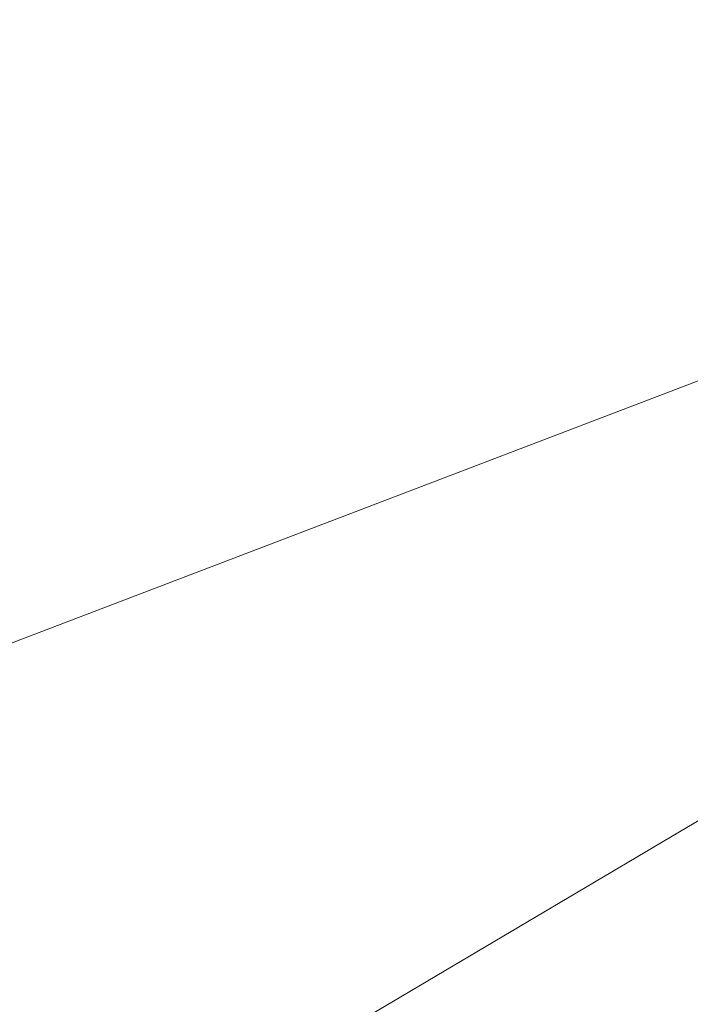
# Model space of a CAD drawing. Extents: x 1620613 to 1693141, y 557269 to 607790.
# Tile 340 of 656: x 1620818.531 to 1620819.07, y 607307.571 to 607308.361. Entities that reach past the tile are written whole.
import ezdxf

# ---------------------------------------------------------------- set-up
doc = ezdxf.new("R2010")
doc.units = 0
doc.header["$LTSCALE"] = 10
doc.header["$MEASUREMENT"] = 0
doc.linetypes.add('DGN Style 2', pattern=[7.346996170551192, 4.408197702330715, -2.938798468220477])
doc.linetypes.add('DGN Style 3', pattern=[10.28579463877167, 7.346996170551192, -2.938798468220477])
for name, color, linetype, lineweight in [('DR_X_Text', 7, 'Continuous', 0), ('DT_X_Contour_Minor', 136, 'DGN Style 3', 0), ('SV_X_Top_of_Bank', 97, 'DGN Style 2', 0)]:
    doc.layers.add(name, color=color, linetype=linetype, lineweight=lineweight)
doc.styles.get("Standard").update_dxf_attribs({"font": 'arial.ttf'})
doc.styles.add('Style-Arial', font='arial.ttf')
doc.dimstyles.get("Standard").update_dxf_attribs({"dimtxt": 0.18, "dimasz": 0.18, "dimexe": 0.18, "dimexo": 0.0625, "dimgap": 0.09, "dimtad": 0, "dimtih": 1, "dimtoh": 1, "dimdec": 4, "dimzin": 0, "dimdsep": 46, "dimtxsty": 'Standard', "dimcen": 0.09, "dimadec": 0, "dimazin": 0, "dimtfac": 1, "dimtdec": 4, "dimtofl": 0, "dimtmove": 0, "dimatfit": 3, "dimfxl": 1, "dimtolj": 1, "dimtzin": 0, "dimarcsym": 0})

# ---------------------------------------------------------------- blocks, each defined once
blk = doc.blocks.new('*U1004')
at = {"layer": 'DT_X_Contour_Minor', "transparency": 33554559, "elevation": 0.6000414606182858, "flags": 128}
blk.add_lwpolyline([(-17.45736527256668, 52.90326992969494), (-21.39895877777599, 50.0977725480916), (-22.17212463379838, 49.54786270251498), (-22.80236784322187, 49.10048918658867), (-23.28968840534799, 48.75565200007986), (-23.63408632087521, 48.51335114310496), (-24.36191723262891, 48.00393063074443), (-24.86158497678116, 47.58533965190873), (-25.8147150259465, 46.71163209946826), (-27.22130737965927, 45.38280797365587), (-29.08136203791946, 43.59886727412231), (-34.64612420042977, 38.23486997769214), (-36.47441867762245, 36.47166088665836), (-37.78573048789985, 35.20503158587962), (-38.58005963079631, 34.43498207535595), (-38.85740610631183, 34.16151235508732), (-38.94539676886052, 34.04400650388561), (-38.93639807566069, 34.00681650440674), (-38.93534537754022, 33.99954533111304), (-38.93604386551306, 33.99367038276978), (-38.93849353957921, 33.98919165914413), (-38.94269439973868, 33.98610916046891), (-38.95623160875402, 33.97975079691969), (-38.96354734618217, 33.97610134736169), (-38.97534165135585, 33.96992177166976), (-38.99161452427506, 33.96121206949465), (-39.01236596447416, 33.94997224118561), (-39.11965601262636, 33.89161608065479), (-41.00425999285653, 32.35813691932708), (-41.41850579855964, 32.06585747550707), (-41.85355579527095, 31.84622449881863), (-42.30940998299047, 31.69923798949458), (-42.78606836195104, 31.62489794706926), (-45.05901724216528, 31.44748617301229), (-45.41155417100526, 31.3261421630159), (-45.47864930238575, 31.30298905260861), (-45.52884744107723, 31.28553429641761), (-45.56214858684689, 31.27377789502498), (-45.57855274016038, 31.26771984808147), (-45.60682844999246, 31.25629857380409), (-45.61209900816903, 31.25412344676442), (-45.61557950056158, 31.25263748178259), (-45.6172699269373, 31.25184067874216), (-45.61939097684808, 31.2506347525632), (-45.6221740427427, 31.24922665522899), (-45.63966620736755, 31.24067520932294), (-45.69890002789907, 31.21193393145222), (-45.82608510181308, 31.15654833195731), (-46.17424678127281, 31.00658998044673), (-46.74338506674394, 30.76205887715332), (-47.53349995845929, 30.42295502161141), (-49.93510847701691, 29.39258107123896), (-50.87372427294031, 28.98969278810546), (-51.88836527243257, 28.55380840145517), (-52.97903147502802, 28.08492791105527), (-54.14572288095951, 27.5830513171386), (-57.35826690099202, 26.20071892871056), (-58.58553470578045, 25.6693915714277), (-59.85793010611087, 25.11215879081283), (-61.17545310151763, 24.52902058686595), (-62.53810369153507, 23.91997695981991), (-66.2320087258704, 22.26132005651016), (-67.60640780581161, 21.64488324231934), (-68.95917626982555, 21.0395654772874), (-70.29031411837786, 20.44536676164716), (-71.5998213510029, 19.8622870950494), (-75.06299981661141, 18.3222333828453), (-76.39654123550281, 17.72836383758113), (-77.7997816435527, 17.10179548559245), (-79.27272104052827, 16.44252832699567), (-80.81535942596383, 15.7505623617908), (-85.0219937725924, 13.86172137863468), (-86.5189906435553, 13.18894839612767), (-87.85500549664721, 12.58726018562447), (-89.03003833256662, 12.05665674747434), (-90.04408915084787, 11.5971380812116), (-92.53358197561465, 10.46653466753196), (-93.46605290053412, 10.0434813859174), (-94.39634605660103, 9.622274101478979), (-95.32446144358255, 9.202912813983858), (-96.25039906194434, 8.785397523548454), (-98.7166623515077, 7.674484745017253), (-99.58089384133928, 7.285275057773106), (-100.32389084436, 6.950830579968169), (-100.9456533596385, 6.671151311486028), (-101.4461813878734, 6.446237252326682), (-102.6192768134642, 5.919486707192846), (-103.0579989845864, 5.720960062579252), (-103.4943439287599, 5.520443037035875), (-103.9283116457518, 5.317935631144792), (-104.3599021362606, 5.113437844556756), (-105.5076404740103, 4.565456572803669), (-105.9101584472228, 4.373629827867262), (-106.2569086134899, 4.209135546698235), (-106.5478909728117, 4.071973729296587), (-106.7831055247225, 3.962144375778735), (-107.3359872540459, 3.705709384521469), (-107.582444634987, 3.592054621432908), (-107.907155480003, 3.44341657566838), (-108.3101197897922, 3.25979524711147), (-108.7913375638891, 3.041190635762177), (-110.1789229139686, 2.411600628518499), (-110.6338851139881, 2.205665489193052), (-110.9580827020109, 2.060052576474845), (-111.1515156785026, 1.974761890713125), (-111.214184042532, 1.949793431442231), (-111.2069468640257, 1.96364050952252), (-111.2115937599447, 1.964845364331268), (-111.2309623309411, 1.958074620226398), (-111.2650525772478, 1.943328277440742), (-111.3138644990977, 1.920606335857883), (-111.4636585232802, 1.849380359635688), (-111.5138489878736, 1.825879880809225), (-111.5520748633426, 1.808797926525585), (-111.5783361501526, 1.798134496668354), (-111.5926328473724, 1.793889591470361), (-111.6148045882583, 1.791127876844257), (-111.6289791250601, 1.786770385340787), (-111.6548739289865, 1.775769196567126), (-111.6924890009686, 1.758124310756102), (-111.7418243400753, 1.733835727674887), (-111.8890122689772, 1.660207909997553), (-111.9556566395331, 1.62680212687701), (-112.0451988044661, 1.581805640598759), (-112.1576387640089, 1.525218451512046), (-112.2929765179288, 1.457040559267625), (-112.9779808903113, 1.111832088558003), (-114.4292185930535, -2.077517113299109), (-114.7156034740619, -2.707376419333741), (-114.9527991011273, -3.230090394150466), (-115.140805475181, -3.645659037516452), (-115.2796225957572, -3.954082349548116), (-115.5842159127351, -4.633684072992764), (-115.7192088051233, -4.895647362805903), (-115.8957424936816, -5.171835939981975), (-116.1138169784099, -5.46224980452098), (-116.373432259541, -5.766888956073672), (-117.6818987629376, -7.221730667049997), (-120.7368154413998, -10.20587712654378), (-121.3553677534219, -10.7922755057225), (-121.9017746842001, -11.27255073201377), (-122.3760362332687, -11.64670280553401), (-122.7781524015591, -11.91473172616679), (-123.7542683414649, -12.48797797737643), (-124.3046113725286, -12.81351193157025), (-125.2235535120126, -13.36017910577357), (-126.5110947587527, -14.1279794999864), (-128.1672351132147, -15.11691311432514), (-133.0750748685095, -18.04891371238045), (-134.6900997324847, -19.01396191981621), (-135.8542945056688, -19.71010609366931), (-136.5676591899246, -20.13734623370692), (-136.8301937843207, -20.29568234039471), (-136.929179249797, -20.35937324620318), (-137.0337521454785, -20.42665931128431), (-137.273231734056, -20.58074932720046), (-137.6476180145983, -20.82164329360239), (-138.1569109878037, -21.14934121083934), (-139.6949011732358, -22.1389409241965), (-140.3494626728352, -22.54464155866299), (-141.1596545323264, -23.01954367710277), (-142.125476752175, -23.56364727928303), (-143.2469293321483, -24.17695236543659), (-148.8435122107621, -27.20051289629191), (-155.6668337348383, -30.52728392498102), (-156.9690717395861, -31.16036576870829), (-157.9515050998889, -31.63385228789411), (-158.6141338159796, -31.9477434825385), (-158.9569578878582, -32.10203935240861), (-159.4447492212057, -32.30070123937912), (-159.6311749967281, -32.37850830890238), (-159.8246088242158, -32.46293310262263), (-160.0250507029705, -32.55397562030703), (-160.232500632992, -32.65163586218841), (-160.7950445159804, -32.9208868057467), (-161.0059018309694, -33.00597154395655), (-161.2165658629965, -33.05928755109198), (-161.4270366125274, -33.08083482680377), (-161.6373140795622, -33.07061337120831), (-162.1977962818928, -33.00099784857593), (-162.5945986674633, -33.09803384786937), (-163.3646441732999, -33.44135348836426), (-164.5079327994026, -34.03095676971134), (-166.0244645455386, -34.86684369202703), (-170.5662066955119, -37.42425367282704), (-172.2728793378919, -38.35526261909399), (-173.9865906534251, -39.23023197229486), (-175.7073406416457, -40.04916173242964), (-177.435129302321, -40.81205189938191), (-182.0519506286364, -42.77170622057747), (-183.6363930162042, -43.44221749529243), (-184.9271041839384, -43.98401057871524), (-185.9240841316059, -44.39708547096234), (-186.6273328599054, -44.68144217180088), (-188.1110211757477, -45.26810245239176), (-188.6012821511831, -45.46267125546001), (-188.9592988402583, -45.60638245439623), (-189.1850712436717, -45.69923604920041), (-189.2785993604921, -45.74123203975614), (-189.3516819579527, -45.78541120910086), (-189.6950575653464, -45.99428155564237), (-190.6703724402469, -46.58775821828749), (-192.2776265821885, -47.56584119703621), (-194.5168199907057, -48.92853049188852), (-201.330588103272, -53.07517703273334), (-203.5688460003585, -54.43730063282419), (-205.1732936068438, -55.41368652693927), (-206.143930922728, -56.00433471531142), (-206.4807579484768, -56.20924519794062), (-206.5338829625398, -56.24135621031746), (-206.56011325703, -56.25664552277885), (-206.5989603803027, -56.27843020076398), (-206.6504243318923, -56.30671024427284), (-206.71450511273, -56.34148565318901), (-207.042988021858, -56.51892674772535), (-216.8652858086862, -60.26712173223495), (-218.7128353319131, -60.9722375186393), (-220.04592770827, -61.48121559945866), (-220.8645629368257, -61.79405597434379), (-221.1687410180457, -61.91075864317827), (-221.2939397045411, -61.96044881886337), (-221.6560887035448, -62.10013437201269), (-222.648636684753, -62.48192339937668), (-224.2715836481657, -63.10581590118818), (-226.5249295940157, -63.97181187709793), (-233.3743840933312, -66.60393911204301), (-235.7518862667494, -67.51956538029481), (-237.7473019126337, -68.29234875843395), (-239.3606310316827, -68.92228924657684), (-240.5918736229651, -69.40938684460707), (-243.3657384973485, -70.51785658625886), (-244.3541457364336, -70.9117544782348), (-245.2389687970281, -71.2620958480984), (-246.0202076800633, -71.56888069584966), (-246.6978623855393, -71.83210902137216), (-248.3668293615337, -72.47597585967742), (-248.9959418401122, -72.7096468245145), (-249.6315540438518, -72.92775959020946), (-250.2736659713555, -73.1303141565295), (-250.922277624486, -73.31731052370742), (-252.6605749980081, -73.79522323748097), (-253.3777047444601, -73.97307582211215), (-254.2253709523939, -74.14819904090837), (-255.2035736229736, -74.32059289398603), (-256.3123127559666, -74.49025738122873), (-259.4429990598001, -74.9390568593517), (-259.9788609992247, -75.2542390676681), (-259.2384320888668, -75.86318608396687), (-257.2217123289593, -76.76589790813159), (-253.9287017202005, -77.96237454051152), (-243.4456189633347, -81.5446653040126), (-239.9443442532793, -82.67948381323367), (-237.3028321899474, -83.39722126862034), (-235.5210827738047, -83.69787767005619), (-234.599096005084, -83.58145301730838), (-233.2868148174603, -82.71487920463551), (-232.5237475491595, -82.61634619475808), (-231.218756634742, -82.97067752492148), (-229.3718420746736, -83.77787319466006), (-226.9830038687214, -85.03793320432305), (-219.8902037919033, -89.00191234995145), (-217.497983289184, -90.29225249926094), (-215.6409218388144, -91.19028858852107), (-214.3190194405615, -91.6960206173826), (-213.532276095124, -91.80944858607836), (-212.1478392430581, -91.58885108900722), (-211.5918114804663, -91.45855411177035), (-210.9620558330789, -91.23311130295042), (-210.2585722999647, -90.91252266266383), (-209.4813608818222, -90.49678819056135), (-207.310493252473, -89.26130182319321), (-206.5328441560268, -88.82721764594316), (-205.8280475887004, -88.45157989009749), (-205.1961035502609, -88.13438855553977), (-204.6370120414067, -87.87564364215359), (-203.2432380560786, -87.26358576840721), (-202.625732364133, -87.00239332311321), (-201.8185457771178, -86.67785939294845), (-200.8216782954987, -86.28998397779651), (-199.63512991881, -85.83876707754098), (-196.2180930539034, -84.55106669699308), (-194.9945850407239, -84.07257631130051), (-193.8868386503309, -83.60288043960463), (-192.8948538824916, -83.14197908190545), (-192.018630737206, -82.68987223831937), (-189.8363845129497, -81.49598000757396), (-188.9887605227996, -81.05798606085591), (-188.0825732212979, -80.63942339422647), (-187.1178226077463, -80.2402920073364), (-186.0945086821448, -79.86059190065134), (-183.2875871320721, -78.87396665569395), (-182.3396351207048, -78.53955701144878), (-181.6009702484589, -78.276297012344), (-181.0715925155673, -78.08418665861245), (-180.7515019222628, -77.96322594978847), (-180.1769765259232, -77.73553025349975), (-179.8737207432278, -77.61785036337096), (-179.3948474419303, -77.4355824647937), (-178.7403566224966, -77.1887265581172), (-177.9102482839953, -76.87728264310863), (-175.4624693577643, -75.96064819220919), (-174.3456440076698, -75.53590440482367), (-172.8310021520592, -74.94914888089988), (-170.9185437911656, -74.20038162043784), (-168.6082689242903, -73.28960262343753), (-161.9171139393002, -70.64484298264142), (-159.6972275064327, -69.7679149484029), (-158.0559344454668, -69.12070057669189), (-156.9932347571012, -68.70319986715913), (-156.5091284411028, -68.51541282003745), (-155.9896360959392, -68.32093224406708), (-155.7559475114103, -68.21733815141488), (-155.4445010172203, -68.05241630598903), (-155.0552966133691, -67.82616670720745), (-154.5883343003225, -67.5385893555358), (-153.2394242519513, -66.68994607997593), (-152.7152412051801, -66.37564430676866), (-152.1543746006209, -66.06922144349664), (-151.5568244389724, -65.77067749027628), (-150.9225907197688, -65.480012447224), (-149.182389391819, -64.71541087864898), (-148.3115284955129, -64.34412459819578), (-147.0040968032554, -63.80371693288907), (-145.2600943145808, -63.09418788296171), (-143.0795210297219, -62.21553744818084), (-136.6825645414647, -59.64697444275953), (-134.4940270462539, -58.77966739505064), (-132.726131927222, -58.10416850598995), (-131.378879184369, -57.62047777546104), (-130.4522688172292, -57.32859520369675), (-128.5421643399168, -56.8059858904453), (-127.9128130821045, -56.63172460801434), (-127.4573376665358, -56.50089774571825), (-127.1757380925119, -56.41350530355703), (-127.0680143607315, -56.36954728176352), (-126.9710139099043, -56.26575682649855), (-126.7956728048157, -56.1396739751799), (-126.7287661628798, -56.11255874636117), (-126.6031924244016, -56.08524856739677), (-126.418951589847, -56.05774343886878), (-126.176043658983, -56.03004336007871), (-125.4500663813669, -55.9559165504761), (-125.2042487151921, -55.92880988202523), (-125.0112786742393, -55.90308498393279), (-124.8711562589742, -55.87874185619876), (-124.7838814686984, -55.85578049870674), (-124.6216121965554, -55.79639257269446), (-124.5715618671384, -55.77771408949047), (-124.5431128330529, -55.76621958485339), (-124.5362650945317, -55.76190905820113), (-124.5510186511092, -55.76478251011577), (-124.6191631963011, -55.78202368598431), (-124.5718470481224, -55.75624373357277), (-124.3787901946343, -55.66597299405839), (-124.0399926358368, -55.511211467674), (-123.555454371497, -55.29195915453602), (-122.0690313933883, -54.62129860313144), (-121.5602130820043, -54.39369512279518), (-121.1485753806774, -54.21388009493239), (-120.834118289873, -54.0818535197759), (-120.6168418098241, -53.99761539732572), (-120.1670120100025, -53.83669834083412), (-119.9940170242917, -53.77017708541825), (-119.8124044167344, -53.69130111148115), (-119.622174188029, -53.60007041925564), (-119.42332633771, -53.49648500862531), (-118.8815752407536, -53.20378428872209), (-118.7012260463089, -53.10660114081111), (-118.5664917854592, -53.03457723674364), (-118.4773724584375, -52.98771257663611), (-118.4338680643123, -52.96600716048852), (-118.378676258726, -52.94167170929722), (-118.3462711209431, -52.92746957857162), (-118.2904495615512, -52.90311477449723), (-118.211211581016, -52.86860729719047), (-118.108557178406, -52.82394714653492), (-117.8035902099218, -52.69131651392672), (-117.7033780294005, -52.64756809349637), (-117.6314667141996, -52.61579580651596), (-117.5878562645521, -52.59599965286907), (-117.5725466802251, -52.58817963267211), (-117.5694556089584, -52.58329442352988), (-117.5023191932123, -52.5537070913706), (-117.3032282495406, -52.46860900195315), (-116.9721827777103, -52.32800015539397), (-116.5091827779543, -52.1318805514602), (-115.0985767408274, -51.53488059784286), (-114.5787590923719, -51.31273690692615), (-114.0772606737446, -51.09405579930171), (-113.594081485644, -50.87883727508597), (-113.1292215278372, -50.66708133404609), (-111.914020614, -50.10701560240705), (-111.4423497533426, -49.89071825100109), (-110.938737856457, -49.6618754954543), (-110.4031849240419, -49.42048733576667), (-109.8356909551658, -49.16655377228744), (-108.2797856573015, -48.47267039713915), (-107.637205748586, -48.18686541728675), (-106.8763949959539, -47.84986300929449), (-105.9973533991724, -47.46166317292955), (-105.0000809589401, -47.02226590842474), (-102.1830466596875, -45.78227663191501), (-101.0416261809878, -45.27859689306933), (-99.730140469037, -44.69754963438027), (-98.24858952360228, -44.03913485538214), (-96.59697334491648, -43.3033525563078), (-91.96590989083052, -41.23810973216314), (-90.26453862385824, -40.47824782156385), (-88.63372241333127, -39.7475942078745), (-87.07346125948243, -39.0461488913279), (-85.58375516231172, -38.37391187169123), (-81.70527897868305, -36.62022421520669), (-80.33508533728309, -36.00080075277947), (-79.13336155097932, -35.4577961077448), (-78.1001076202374, -34.99121027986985), (-77.23532354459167, -34.60104326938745), (-75.15385914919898, -33.66248966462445), (-74.2553197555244, -33.25839136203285), (-73.12079987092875, -32.75001165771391), (-71.75029949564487, -32.13735055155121), (-70.14381862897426, -31.4204080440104), (-65.54522899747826, -29.36951948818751), (-63.95151954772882, -28.65803548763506), (-62.61933342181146, -28.0617499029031), (-61.54867061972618, -27.58066273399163), (-60.73953114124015, -27.21477398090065), (-58.93052363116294, -26.39266852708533), (-58.31693849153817, -26.11331703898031), (-57.83293870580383, -25.89184166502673), (-57.47852427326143, -25.72824240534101), (-57.25369519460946, -25.62251925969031), (-56.82693145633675, -25.41775902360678), (-56.65531035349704, -25.33478436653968), (-56.46051984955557, -25.23943057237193), (-56.24255994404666, -25.13169764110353), (-56.0014306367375, -25.01158557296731), (-55.32752661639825, -24.67478120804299), (-55.05126318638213, -24.53896794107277), (-54.72790091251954, -24.38413141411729), (-54.35743979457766, -24.21027162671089), (-53.93987983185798, -24.01738857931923), (-52.76358814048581, -23.47766943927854), (-52.37750348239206, -23.30100356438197), (-52.10146827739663, -23.1757952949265), (-51.93548252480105, -23.10204463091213), (-51.87954622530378, -23.07975157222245), (-51.87711536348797, -23.08891355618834), (-51.86492463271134, -23.08638447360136), (-51.83017558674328, -23.07192573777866), (-51.77286822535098, -23.04553734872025), (-51.69300254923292, -23.00721930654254), (-51.44994965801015, -22.88913165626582), (-51.31643438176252, -22.82435836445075), (-51.09817822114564, -22.71860422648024), (-50.7951811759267, -22.5718692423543), (-50.40744324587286, -22.38415341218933), (-48.4002708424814, -21.41252423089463), (-48.36751615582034, -20.77412141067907), (-48.22934931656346, -20.45036320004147), (-47.82888652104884, -19.75268977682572), (-47.16612776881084, -18.68110114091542), (-46.24107306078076, -17.23559729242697), (-43.42453256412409, -12.8823667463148), (-42.35470139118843, -11.39228932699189), (-41.25761324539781, -10.18697997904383), (-40.13326812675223, -9.266438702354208), (-38.98166603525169, -8.63066549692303), (-35.87438449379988, -7.314961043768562), (-34.83209626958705, -6.873628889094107), (-34.0356927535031, -6.536410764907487), (-33.48517394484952, -6.303306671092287), (-33.18053984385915, -6.174316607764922), (-32.69602851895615, -5.96916181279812), (-32.28319507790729, -5.712428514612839), (-31.40807824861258, -5.096094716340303), (-30.07067803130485, -4.120160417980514), (-28.27099442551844, -2.784625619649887), (-22.85546029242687, 1.256267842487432), (-20.95785962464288, 2.654420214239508), (-19.32670822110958, 3.818207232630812), (-17.96200608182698, 4.747628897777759), (-16.86375320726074, 5.442685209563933), (-14.29034455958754, 6.983681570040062), (-13.4230960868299, 7.5066692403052), (-12.75140715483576, 7.919884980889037), (-12.2752777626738, 8.223328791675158), (-11.99470791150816, 8.417000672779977), (-11.50726769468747, 8.787096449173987), (-11.10789761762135, 9.047810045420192), (-10.27536754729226, 9.552379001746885), (-9.009677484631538, 10.30080331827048), (-7.310827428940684, 11.2930829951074), (-2.203013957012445, 14.26430261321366), (-0.4445038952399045, 15.288643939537), (1.00016618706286, 16.13325320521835), (2.130996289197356, 16.79813040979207), (2.947986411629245, 17.28327555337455), (4.70817343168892, 18.33735318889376), (5.556006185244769, 18.85372868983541), (6.779364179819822, 19.61229696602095), (8.37824741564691, 20.61305801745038), (10.35265589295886, 21.85601184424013), (16.11844548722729, 25.49347908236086), (18.05360645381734, 26.71963120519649), (19.53474715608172, 27.66998714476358), (20.56186759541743, 28.34454690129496), (21.13496777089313, 28.7433104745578), (22.05787455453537, 29.43895175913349), (22.41446905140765, 29.54562768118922), (22.79207245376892, 29.34392448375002), (23.19068476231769, 28.83384216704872), (23.61030597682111, 28.01538073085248), (25.61755909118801, 23.47634274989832)], dxfattribs=at)
blk = doc.blocks.new('TerminatorOpen_0.5')
at = {"color": 0, "linetype": 'ByBlock', "lineweight": -2}
for q in [(-1, 0.25), (-1, 0), (-1, -0.25)]:
    blk.add_line((0, 0), q, dxfattribs=at)

msp = doc.modelspace()

# ---------------------------------------------------------------- linework, layer by layer
at = {"layer": 'SV_X_Top_of_Bank', "extrusion": (0.007114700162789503, -0.05176716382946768, 0.9986338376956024), "elevation": -18855.21206843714, "flags": 128}
msp.add_lwpolyline([(1688341.399474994, 380495.2335694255), (1688359.531308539, 380495.7043637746), (1688370.463455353, 380498.0725351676), (1688395.572580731, 380506.740670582), (1688420.940108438, 380511.7574321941), (1688444.138128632, 380518.355338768), (1688467.22231404, 380528.7305743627), (1688491.262317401, 380540.2151339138), (1688508.535586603, 380545.2887184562), (1688513.5223003, 380548.4010002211), (1688516.051220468, 380548.1495454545), (1688520.39603739, 380549.3039635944), (1688525.368929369, 380551.0706712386)], dxfattribs=at)
at = {"layer": 'SV_X_Top_of_Bank', "extrusion": (0.04489057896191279, -0.1067836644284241, 0.9932683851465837), "elevation": 8952.639644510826, "flags": 128}
msp.add_lwpolyline([(1729619.200279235, -67683.47041249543), (1729610.048117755, -67689.2494116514), (1729593.286163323, -67692.1110974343), (1729566.643396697, -67690.50938442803), (1729551.852254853, -67691.88192179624), (1729536.554039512, -67691.83763185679), (1729515.835796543, -67695.68964613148), (1729501.149706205, -67697.72199223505), (1729469.279658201, -67698.3224800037)], dxfattribs=at)
at = {"layer": 'SV_X_Top_of_Bank', "extrusion": (0.168901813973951, -0.4467975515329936, 0.8785465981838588), "elevation": 3356.978483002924, "flags": 128}
msp.add_lwpolyline([(1730947.770607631, -3965.265990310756), (1730946.805849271, -3964.96904812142), (1730946.663359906, -3964.804005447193), (1730941.67030618, -3965.055207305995), (1730939.350192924, -3965.361981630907), (1730937.749893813, -3967.172645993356), (1730926.574366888, -3968.532772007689), (1730874.446998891, -3968.466137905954), (1730864.586120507, -3969.339779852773), (1730855.732144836, -3969.748913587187), (1730845.815665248, -3968.420788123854), (1730844.088985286, -3969.592587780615), (1730838.536446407, -3969.077424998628), (1730833.231231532, -3969.713117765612)], dxfattribs=at)

# ---------------------------------------------------------------- block references
at = {"layer": 'DT_X_Contour_Minor', "transparency": 33554559}
msp.add_blockref('*U1004', (1621028.060791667, 607365.3311666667, 1050.599958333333), dxfattribs=at)

# ---------------------------------------------------------------- leaders
at = {"layer": 'DR_X_Text', "annotation_type": 0, "has_hookline": 1, "hookline_direction": 1}
msp.add_leader([(1620881.245000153, 607312.333310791, 1046.267599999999), (1620804.679557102, 607276.0227453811, 1046.267599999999), (1620803.279557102, 607276.0227453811, 1046.267599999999)], dimstyle='Standard', override={"dimscale": 10, "dimtxt": 0.14, "dimasz": 0.14, "dimgap": 0.07000000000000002, "dimtad": 0, "dimtxsty": 'Style-Arial', "dimldrblk": 'TerminatorOpen_0.5'}, dxfattribs=at)

doc.saveas('drawing.dxf')
